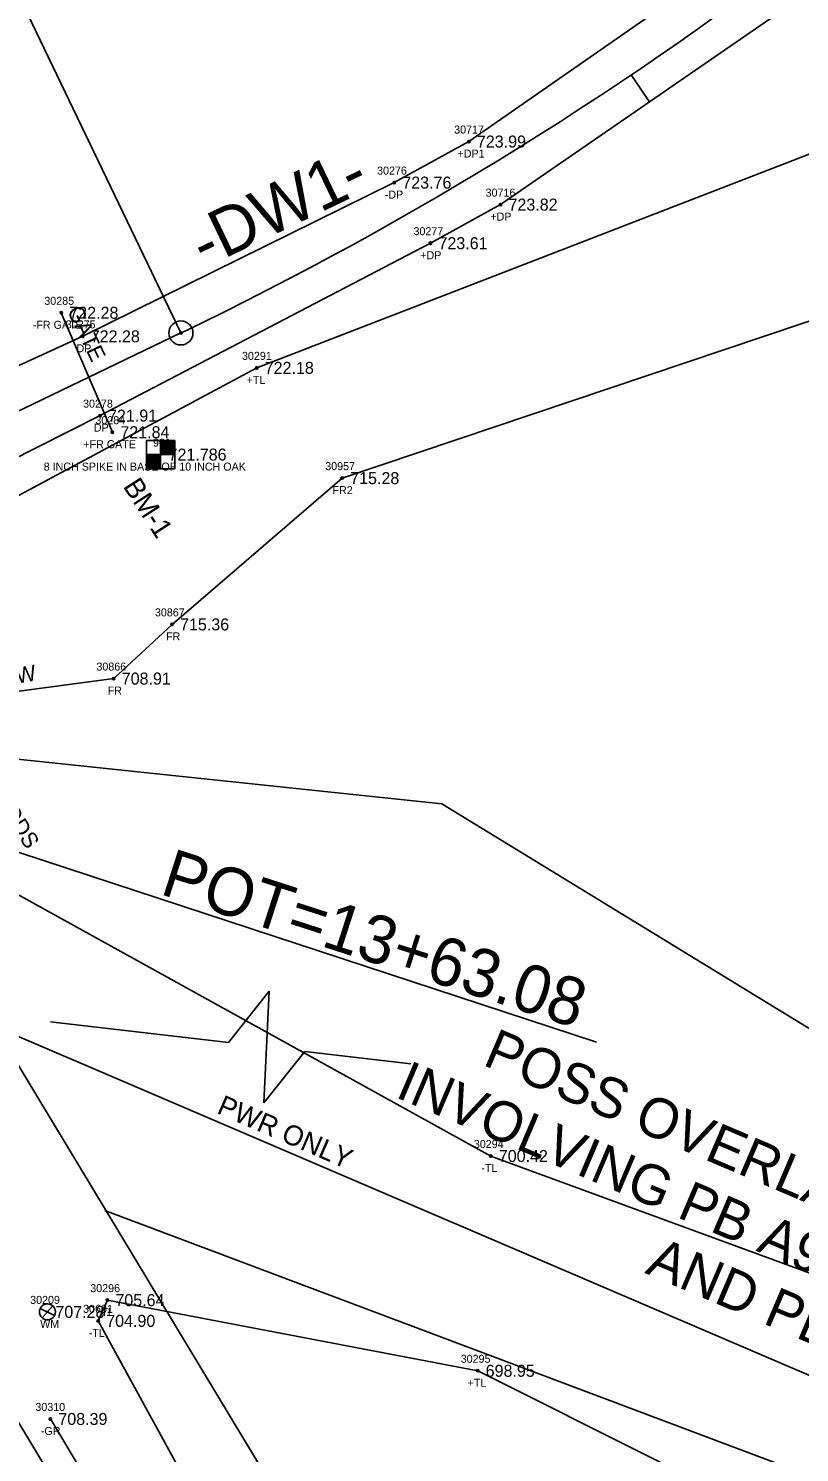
# Model space of a CAD drawing. Extents: x 1375131 to 1378678, y 999028 to 1004053.
# Drawn here: x 1377265.2 to 1377361.5, y 1001844.5 to 1002022.4 of the extents above; entities that cross this region are included whole.
import ezdxf

# ---------------------------------------------------------------- set-up
doc = ezdxf.new("R2010")
doc.units = 0
for name, color, linetype in [('RD_EX_Driveway', 7, 'Continuous'), ('RD_EX_Driveway_txCode', 7, 'Continuous'), ('RD_EX_DV_Prop', 7, 'Continuous'), ('RD_EX_DV_TX_Prop(Owner ID)', 7, 'Continuous'), ('RD_EX_Fence_Other', 7, 'Continuous'), ('RD_EX_Fence_Other_txCode', 7, 'Continuous'), ('RD_EX_GuardRail', 7, 'Continuous'), ('RD_EX_GuardRail_txCode', 7, 'Continuous'), ('RD_EX_Road', 7, 'Continuous'), ('RD_EX_RW', 7, 'Continuous'), ('RD_EX_SU_Elec', 7, 'Continuous'), ('RD_EX_TX_Driveway_ELEV', 7, 'Continuous'), ('RD_EX_TX_Fence_Other_ELEV', 7, 'Continuous'), ('RD_EX_TX_GuardRail_ELEV', 7, 'Continuous'), ('RD_EX_TX_UT_ELEV', 7, 'Continuous'), ('RD_EX_TX_VEG_ELEV', 7, 'Continuous'), ('RD_EX_UT', 7, 'Continuous'), ('RD_EX_UT_txCode', 7, 'Continuous'), ('RD_EX_VEG', 7, 'Continuous'), ('RD_EX_VEG_txCode', 7, 'Continuous'), ('RD_HC_Cl', 7, 'Continuous'), ('RD_HC_Data', 7, 'Continuous'), ('RD_HC_Data_Tic', 7, 'Continuous'), ('RD_HC_Survey', 7, 'Continuous'), ('RD_HC_Survey_ELEV', 7, 'Continuous'), ('RD_HC_Survey_txCode', 7, 'Continuous'), ('RD_SMD_Locator', 7, 'Continuous'), ('RD_TX_Misc1', 7, 'Continuous'), ('RD_TX_Misc2', 7, 'Continuous'), ('RD_TX_Utilities', 7, 'Continuous')]:
    doc.layers.add(name, color=color, linetype=linetype)

msp = doc.modelspace()

# ---------------------------------------------------------------- linework, layer by layer
at = {"layer": 'RD_EX_Driveway'}
for points in [[(1377310.88, 1002003.15), (1377320.2, 1002008.28), (1377356.82, 1002033.77), (1377381.35, 1002054.11), (1377412.92, 1002083.13), (1377439.64, 1002117.24), (1377447.56, 1002139.37), (1377452.36, 1002175.86)], [(1377315.4, 1001995.58), (1377324.15, 1002000.4), (1377362.83, 1002027.13), (1377389.59, 1002049.33), (1377418.68, 1002076.39), (1377446.45, 1002108.36), (1377458.91, 1002145.11), (1377463.5, 1002163.06)], [(1377198.42, 1001957.52), (1377200.81, 1001957.06), (1377206.31, 1001956.3), (1377237.77, 1001968.29), (1377271.95, 1001983.94), (1377310.88, 1002003.15)], [(1377315.4, 1001995.58), (1377274.11, 1001974.03), (1377243.44, 1001958.54), (1377222.18, 1001945.79), (1377215.79, 1001938.03), (1377214.81, 1001935.09), (1377213.5, 1001932.9)]]:
    msp.add_lwpolyline(points, dxfattribs=at)
at = {"layer": 'RD_EX_DV_Prop'}
for points in [[(1377239.22, 1001933.68), (1377316.8, 1001925.5), (1377415.78, 1001865), (1377549.86, 1001831.61)], [(1377274.73, 1001874.68), (1377493.34, 1001792.42)]]:
    msp.add_lwpolyline(points, dxfattribs=at)
at = {"layer": 'RD_EX_DV_TX_Prop(Owner ID)'}
for p, q in [((1377295.26, 1001902.09), (1377290.15, 1001895.68)), ((1377294.59, 1001888.15), (1377295.26, 1001902.09)), ((1377290.15, 1001895.68), (1377267.94, 1001898.26)), ((1377299.69, 1001894.57), (1377294.59, 1001888.15)), ((1377312.94, 1001893.02), (1377299.69, 1001894.57))]:
    msp.add_line(p, q, dxfattribs=at)
at = {"layer": 'RD_EX_Fence_Other'}
msp.add_line((1377275.65, 1001971.96), (1377269.27, 1001986.88), dxfattribs=at)
msp.add_lwpolyline([(1377491.06, 1002061.52), (1377478.6, 1002062.15), (1377445.25, 1002038.31), (1377440.22, 1002014.81), (1377436.73, 1001992.25), (1377399.99, 1001998.37), (1377304.37, 1001966.22), (1377283.11, 1001947.94), (1377275.82, 1001941.17), (1377249.63, 1001937.68)], dxfattribs=at)
at = {"layer": 'RD_EX_GuardRail'}
msp.add_lwpolyline([(1377413.07, 1001610.45), (1377381.61, 1001660.28), (1377356.8, 1001700.83), (1377329.73, 1001745.67), (1377300.76, 1001793.63), (1377267.9, 1001848.65)], dxfattribs=at)
at = {"layer": 'RD_EX_Road'}
msp.add_lwpolyline([(1377350.34, 1001708.26), (1377317.92, 1001758.89), (1377286.96, 1001809.89), (1377254.77, 1001863.4), (1377224.6, 1001914.86), (1377192.26, 1001967.36), (1377160.97, 1002019.84), (1377129.72, 1002070.66), (1377099.39, 1002121.71), (1377064.16, 1002179.08), (1377033.49, 1002231.09), (1377014.7, 1002262.97), (1377013.31, 1002264.91)], dxfattribs=at)
at = {"layer": 'RD_EX_RW'}
msp.add_line((1377036.35, 1002269.57), (1377580.54, 1001368.57), dxfattribs=at)
at = {"layer": 'RD_EX_SU_Elec'}
msp.add_lwpolyline([(1377174.65, 1001934.87), (1377247.04, 1001903.65), (1377437.44, 1001822.1), (1377567.31, 1002066.68)], dxfattribs=at)
at = {"layer": 'RD_EX_UT'}
for p, q in [((1377266.62, 1001862.45), (1377268.43, 1001861.59)), ((1377266.86, 1001861.3), (1377268.19, 1001862.75))]:
    msp.add_line(p, q, dxfattribs=at)
msp.add_circle((1377267.53, 1001862.03), 1, dxfattribs=at)
at = {"layer": 'RD_EX_VEG'}
for points in [[(1377636.58, 1002090.08), (1377595.82, 1002067.58), (1377573.9, 1002031.25), (1377561.3, 1002039.21), (1377460.46, 1001852.08), (1377433.84, 1001798.31), (1377321.3, 1001854.67)], [(1377534.01, 1002073.13), (1377547.87, 1002047.96), (1377449.99, 1001867.71), (1377414.83, 1001847.8), (1377322.94, 1001881.51), (1377257.82, 1001917.47), (1377246.23, 1001920.57)], [(1377534.01, 1002073.13), (1377478.64, 1002062.15), (1377436.2, 1002038.04), (1377369.53, 1002009.32), (1377293.69, 1001980)], [(1377293.69, 1001980), (1377238.38, 1001950.37), (1377246.23, 1001920.57)], [(1377321.3, 1001854.67), (1377275.03, 1001863.5), (1377273.88, 1001860.91), (1377305.16, 1001803.79), (1377331.05, 1001757.48), (1377351.19, 1001714.88), (1377403.26, 1001649.45), (1377431.16, 1001601.42)]]:
    msp.add_lwpolyline(points, dxfattribs=at)
at = {"layer": 'RD_HC_Cl'}
msp.add_line((1377284.22, 1001984.36), (1377195.72, 1001941.87), dxfattribs=at)
msp.add_arc((1377091.63, 1002385.52), 445, 295.6446, 320.4556, dxfattribs=at)
at = {"layer": 'RD_HC_Data'}
for p, q in [((1377284.22, 1001984.36), (1377244.37, 1002067.38)), ((1377195.72, 1001941.87), (1377336.15, 1001895.74))]:
    msp.add_line(p, q, dxfattribs=at)
for radius in [1.5, 0.141]:
    msp.add_circle((1377284.22, 1001984.36), radius, dxfattribs=at)
at = {"layer": 'RD_HC_Data_Tic'}
msp.add_line((1377340.48, 1002016.6), (1377342.72, 1002013.29), dxfattribs=at)
at = {"layer": 'RD_HC_Survey'}
for p, q in [((1377281.67, 1001970.92), (1377281.67, 1001967.39)), ((1377281.69, 1001970.92), (1377281.69, 1001969.16)), ((1377281.71, 1001970.92), (1377281.71, 1001969.16)), ((1377281.74, 1001970.92), (1377281.74, 1001969.16)), ((1377281.76, 1001970.92), (1377281.76, 1001969.16)), ((1377281.79, 1001970.92), (1377281.79, 1001969.16)), ((1377281.81, 1001970.92), (1377281.81, 1001969.16)), ((1377281.84, 1001970.92), (1377281.84, 1001969.16)), ((1377281.86, 1001970.92), (1377281.86, 1001969.16)), ((1377281.89, 1001970.92), (1377281.89, 1001969.16)), ((1377281.91, 1001970.92), (1377281.91, 1001969.16)), ((1377281.94, 1001970.92), (1377281.94, 1001969.16)), ((1377281.96, 1001970.92), (1377281.96, 1001969.16)), ((1377281.99, 1001970.92), (1377281.99, 1001969.16)), ((1377282.01, 1001970.92), (1377282.01, 1001969.16)), ((1377282.04, 1001970.92), (1377282.04, 1001969.16)), ((1377282.06, 1001970.92), (1377282.06, 1001969.16)), ((1377282.09, 1001970.92), (1377282.09, 1001969.16)), ((1377282.11, 1001970.92), (1377282.11, 1001969.16)), ((1377282.14, 1001970.92), (1377282.14, 1001969.16)), ((1377282.16, 1001970.92), (1377282.16, 1001969.16)), ((1377282.19, 1001970.92), (1377282.19, 1001969.16)), ((1377282.21, 1001970.92), (1377282.21, 1001969.16)), ((1377282.24, 1001970.92), (1377282.24, 1001969.16)), ((1377282.26, 1001970.92), (1377282.26, 1001969.16)), ((1377282.29, 1001970.92), (1377282.29, 1001969.16)), ((1377282.31, 1001970.92), (1377282.31, 1001969.16)), ((1377282.34, 1001970.92), (1377282.34, 1001969.16)), ((1377282.36, 1001970.92), (1377282.36, 1001969.16)), ((1377282.39, 1001970.92), (1377282.39, 1001969.16)), ((1377282.41, 1001970.92), (1377282.41, 1001969.16)), ((1377282.44, 1001970.92), (1377282.44, 1001969.16)), ((1377282.46, 1001970.92), (1377282.46, 1001969.16)), ((1377282.49, 1001970.92), (1377282.49, 1001969.16)), ((1377282.51, 1001970.92), (1377282.51, 1001969.16)), ((1377282.54, 1001970.92), (1377282.54, 1001969.16)), ((1377282.56, 1001970.92), (1377282.56, 1001969.16)), ((1377282.59, 1001970.92), (1377282.59, 1001969.16)), ((1377282.61, 1001970.92), (1377282.61, 1001969.16)), ((1377282.64, 1001970.92), (1377282.64, 1001969.16)), ((1377282.66, 1001970.92), (1377282.66, 1001969.16)), ((1377282.69, 1001970.92), (1377282.69, 1001969.16)), ((1377282.71, 1001970.92), (1377282.71, 1001969.16)), ((1377282.74, 1001970.92), (1377282.74, 1001969.16)), ((1377282.76, 1001970.92), (1377282.76, 1001969.16)), ((1377282.79, 1001970.92), (1377282.79, 1001969.16)), ((1377282.81, 1001970.92), (1377282.81, 1001969.16)), ((1377282.84, 1001970.92), (1377282.84, 1001969.16)), ((1377282.86, 1001970.92), (1377282.86, 1001969.16)), ((1377282.89, 1001970.92), (1377282.89, 1001969.16)), ((1377282.91, 1001970.92), (1377282.91, 1001969.16)), ((1377282.94, 1001970.92), (1377282.94, 1001969.16)), ((1377282.96, 1001970.92), (1377282.96, 1001969.16)), ((1377282.99, 1001970.92), (1377282.99, 1001969.16)), ((1377283.01, 1001970.92), (1377283.01, 1001969.16)), ((1377283.04, 1001970.92), (1377283.04, 1001969.16)), ((1377283.06, 1001970.92), (1377283.06, 1001969.16)), ((1377283.09, 1001970.92), (1377283.09, 1001969.16)), ((1377283.11, 1001970.92), (1377283.11, 1001969.16)), ((1377283.14, 1001970.92), (1377283.14, 1001969.16)), ((1377283.16, 1001970.92), (1377283.16, 1001969.16)), ((1377283.19, 1001970.92), (1377283.19, 1001969.16)), ((1377283.21, 1001970.92), (1377283.21, 1001969.16)), ((1377283.24, 1001970.92), (1377283.24, 1001969.16)), ((1377283.26, 1001970.92), (1377283.26, 1001969.16)), ((1377283.29, 1001970.92), (1377283.29, 1001969.16)), ((1377283.31, 1001970.92), (1377283.31, 1001969.16)), ((1377283.34, 1001970.92), (1377283.34, 1001969.16)), ((1377283.36, 1001970.92), (1377283.36, 1001969.16)), ((1377283.39, 1001970.92), (1377283.39, 1001969.16)), ((1377283.41, 1001970.92), (1377283.41, 1001969.16)), ((1377283.44, 1001969.16), (1377279.9, 1001969.16)), ((1377279.9, 1001969.16), (1377279.9, 1001967.39)), ((1377279.93, 1001969.16), (1377279.93, 1001967.39)), ((1377279.95, 1001969.16), (1377279.95, 1001967.39)), ((1377279.98, 1001969.16), (1377279.98, 1001967.39)), ((1377280, 1001969.16), (1377280, 1001967.39)), ((1377280.03, 1001969.16), (1377280.03, 1001967.39)), ((1377280.05, 1001969.16), (1377280.05, 1001967.39)), ((1377280.08, 1001969.16), (1377280.08, 1001967.39)), ((1377280.1, 1001969.16), (1377280.1, 1001967.39)), ((1377280.13, 1001969.16), (1377280.13, 1001967.39)), ((1377280.15, 1001969.16), (1377280.15, 1001967.39)), ((1377280.18, 1001969.16), (1377280.18, 1001967.39)), ((1377280.2, 1001969.16), (1377280.2, 1001967.39)), ((1377280.23, 1001969.16), (1377280.23, 1001967.39)), ((1377280.25, 1001969.16), (1377280.25, 1001967.39)), ((1377280.28, 1001969.16), (1377280.28, 1001967.39)), ((1377280.3, 1001969.16), (1377280.3, 1001967.39)), ((1377280.33, 1001969.16), (1377280.33, 1001967.39)), ((1377280.35, 1001969.16), (1377280.35, 1001967.39)), ((1377280.38, 1001969.16), (1377280.38, 1001967.39)), ((1377280.4, 1001969.16), (1377280.4, 1001967.39)), ((1377280.43, 1001969.16), (1377280.43, 1001967.39)), ((1377280.45, 1001969.16), (1377280.45, 1001967.39)), ((1377280.48, 1001969.16), (1377280.48, 1001967.39)), ((1377280.5, 1001969.16), (1377280.5, 1001967.39)), ((1377280.53, 1001969.16), (1377280.53, 1001967.39)), ((1377280.55, 1001969.16), (1377280.55, 1001967.39)), ((1377280.58, 1001969.16), (1377280.58, 1001967.39)), ((1377280.6, 1001969.16), (1377280.6, 1001967.39)), ((1377280.63, 1001969.16), (1377280.63, 1001967.39)), ((1377280.65, 1001969.16), (1377280.65, 1001967.39)), ((1377280.68, 1001969.16), (1377280.68, 1001967.39)), ((1377280.7, 1001969.16), (1377280.7, 1001967.39)), ((1377280.73, 1001969.16), (1377280.73, 1001967.39)), ((1377280.75, 1001969.16), (1377280.75, 1001967.39)), ((1377280.78, 1001969.16), (1377280.78, 1001967.39)), ((1377280.8, 1001969.16), (1377280.8, 1001967.39)), ((1377280.83, 1001969.16), (1377280.83, 1001967.39)), ((1377280.85, 1001969.16), (1377280.85, 1001967.39)), ((1377280.88, 1001969.16), (1377280.88, 1001967.39)), ((1377280.9, 1001969.16), (1377280.9, 1001967.39)), ((1377280.93, 1001969.16), (1377280.93, 1001967.39)), ((1377280.95, 1001969.16), (1377280.95, 1001967.39)), ((1377280.98, 1001969.16), (1377280.98, 1001967.39)), ((1377281, 1001969.16), (1377281, 1001967.39)), ((1377281.03, 1001969.16), (1377281.03, 1001967.39)), ((1377281.05, 1001969.16), (1377281.05, 1001967.39)), ((1377281.08, 1001969.16), (1377281.08, 1001967.39)), ((1377281.1, 1001969.16), (1377281.1, 1001967.39)), ((1377281.13, 1001969.16), (1377281.13, 1001967.39)), ((1377281.15, 1001969.16), (1377281.15, 1001967.39)), ((1377281.18, 1001969.16), (1377281.18, 1001967.39)), ((1377281.2, 1001969.16), (1377281.2, 1001967.39)), ((1377281.23, 1001969.16), (1377281.23, 1001967.39)), ((1377281.25, 1001969.16), (1377281.25, 1001967.39)), ((1377281.28, 1001969.16), (1377281.28, 1001967.39)), ((1377281.3, 1001969.16), (1377281.3, 1001967.39)), ((1377281.33, 1001969.16), (1377281.33, 1001967.39)), ((1377281.35, 1001969.16), (1377281.35, 1001967.39)), ((1377281.38, 1001969.16), (1377281.38, 1001967.39)), ((1377281.4, 1001969.16), (1377281.4, 1001967.39)), ((1377281.43, 1001969.16), (1377281.43, 1001967.39)), ((1377281.45, 1001969.16), (1377281.45, 1001967.39)), ((1377281.48, 1001969.16), (1377281.48, 1001967.39)), ((1377281.5, 1001969.16), (1377281.5, 1001967.39)), ((1377281.53, 1001969.16), (1377281.53, 1001967.39)), ((1377281.55, 1001969.16), (1377281.55, 1001967.39)), ((1377281.58, 1001969.16), (1377281.58, 1001967.39)), ((1377281.6, 1001969.16), (1377281.6, 1001967.39)), ((1377281.63, 1001969.16), (1377281.63, 1001967.39)), ((1377281.65, 1001969.16), (1377281.65, 1001967.39))]:
    msp.add_line(p, q, dxfattribs=at)
msp.add_lwpolyline([(1377283.44, 1001970.92), (1377279.9, 1001970.92), (1377279.9, 1001967.39), (1377283.44, 1001967.39)], close=True, dxfattribs=at)
at = {"layer": 'RD_SMD_Locator'}
for centre, radius in [((1377320.2, 1002008.28), 0.15), ((1377310.88, 1002003.15), 0.15), ((1377324.15, 1002000.4), 0.15), ((1377315.4, 1001995.58), 0.15), ((1377269.27, 1001986.88), 0.15), ((1377271.95, 1001983.94), 0.15), ((1377293.69, 1001980), 0.15), ((1377274.11, 1001974.03), 0.15), ((1377275.65, 1001971.96), 0.15), ((1377281.67, 1001969.16), 0.075), ((1377304.37, 1001966.22), 0.15), ((1377283.11, 1001947.94), 0.15), ((1377275.82, 1001941.17), 0.15), ((1377322.94, 1001881.51), 0.15), ((1377275.03, 1001863.5), 0.15), ((1377267.53, 1001862.03), 0.075), ((1377273.88, 1001860.91), 0.15), ((1377321.3, 1001854.67), 0.15), ((1377267.9, 1001848.65), 0.15)]:
    msp.add_circle(centre, radius, dxfattribs=at)

# ---------------------------------------------------------------- texts
at = {"layer": 'RD_EX_Driveway_txCode'}
for s, p in [('30717', (1377318.36, 1002009.28)), ('+DP1', (1377318.77, 1002006.28)), ('30276', (1377308.73, 1002004.15)), ('-DP', (1377309.69, 1002001.15)), ('30716', (1377322.29, 1002001.4)), ('+DP', (1377322.88, 1001998.4)), ('30277', (1377313.28, 1001996.58)), ('+DP', (1377314.13, 1001993.58)), ('30275', (1377269.83, 1001984.94)), ('DP', (1377271.17, 1001981.94)), ('30278', (1377271.99, 1001975.03)), ('DP', (1377273.33, 1001972.03))]:
    msp.add_text(s, height=1, dxfattribs=at).set_placement(p)
at = {"layer": 'RD_EX_DV_TX_Prop(Owner ID)'}
for s, p in [('POSS OVERLAP PER PB A496 PG 10 ', (1377321.78, 1001892.95)), ('INVOLVING PB A99 PG 5, PB P44 PG 564 ', (1377310.85, 1001888.92)), ('AND PB P38 PG 3', (1377342.09, 1001866.91))]:
    msp.add_text(s, height=5, rotation=336.9202, dxfattribs=at).set_placement(p)
at = {"layer": 'RD_EX_Fence_Other_txCode'}
for s, p in [('30285', (1377267.15, 1001987.88)), ('-FR GATE', (1377265.71, 1001984.88)), ('30284', (1377273.53, 1001972.96)), ('+FR GATE', (1377272.02, 1001969.96)), ('30957', (1377302.25, 1001967.22)), ('FR2', (1377303.16, 1001964.22)), ('30867', (1377280.97, 1001948.94)), ('FR', (1377282.36, 1001945.94)), ('30866', (1377273.66, 1001942.17)), ('FR', (1377275.07, 1001939.17))]:
    msp.add_text(s, height=1, dxfattribs=at).set_placement(p)
at = {"layer": 'RD_EX_GuardRail_txCode'}
for s, p in [('30310', (1377266.03, 1001849.65)), ('-GR', (1377266.71, 1001846.65))]:
    msp.add_text(s, height=1, dxfattribs=at).set_placement(p)
at = {"layer": 'RD_EX_TX_Driveway_ELEV'}
for s, p in [('723.99', (1377321.2, 1002007.53)), ('723.76', (1377311.88, 1002002.4)), ('723.82', (1377325.15, 1001999.65)), ('723.61', (1377316.4, 1001994.83)), ('722.28', (1377272.95, 1001983.19)), ('721.91', (1377275.11, 1001973.28))]:
    msp.add_text(s, height=1.5, dxfattribs=at).set_placement(p)
at = {"layer": 'RD_EX_TX_Fence_Other_ELEV'}
for s, p in [('722.28', (1377270.27, 1001986.13)), ('721.84', (1377276.65, 1001971.21)), ('715.28', (1377305.37, 1001965.47)), ('715.36', (1377284.11, 1001947.19)), ('708.91', (1377276.82, 1001940.42))]:
    msp.add_text(s, height=1.5, dxfattribs=at).set_placement(p)
at = {"layer": 'RD_EX_TX_GuardRail_ELEV'}
msp.add_text('708.39', height=1.5, dxfattribs=at).set_placement((1377268.9, 1001847.9))
at = {"layer": 'RD_EX_TX_UT_ELEV'}
msp.add_text('707.28', height=1.5, dxfattribs=at).set_placement((1377268.53, 1001861.28))
at = {"layer": 'RD_EX_TX_VEG_ELEV'}
for s, p in [('722.18', (1377294.69, 1001979.25)), ('700.42', (1377323.94, 1001880.76)), ('705.64', (1377276.03, 1001862.75)), ('704.90', (1377274.88, 1001860.16)), ('698.95', (1377322.3, 1001853.92))]:
    msp.add_text(s, height=1.5, dxfattribs=at).set_placement(p)
at = {"layer": 'RD_EX_UT_txCode'}
for s, p in [('30209', (1377265.38, 1001863.03)), ('WM', (1377266.63, 1001860.03))]:
    msp.add_text(s, height=1, dxfattribs=at).set_placement(p)
at = {"layer": 'RD_EX_VEG_txCode'}
for s, p in [('30291', (1377291.85, 1001981)), ('+TL', (1377292.43, 1001978)), ('30294', (1377320.82, 1001882.51)), ('-TL', (1377321.76, 1001879.51)), ('30296', (1377272.89, 1001864.5)), ('30601', (1377271.99, 1001861.91)), ('TL', (1377274.26, 1001861.5)), ('-TL', (1377272.7, 1001858.91)), ('30295', (1377319.18, 1001855.67)), ('+TL', (1377320.04, 1001852.67))]:
    msp.add_text(s, height=1, dxfattribs=at).set_placement(p)
at = {"layer": 'RD_HC_Data'}
for s, rotation, p in [('-DW1-', 25.6446, (1377287.17, 1001992.44)), ('POT=13+63.08', 342.1147, (1377281.43, 1001914.29))]:
    msp.add_text(s, height=6, rotation=rotation, dxfattribs=at).set_placement(p)
at = {"layer": 'RD_HC_Survey_ELEV'}
msp.add_text('721.786', height=1.5, dxfattribs=at).set_placement((1377282.67, 1001968.41))
at = {"layer": 'RD_HC_Survey_txCode'}
for s, p in [('901', (1377280.73, 1001970.16)), ('8 INCH SPIKE IN BASE OF 10 INCH OAK', (1377267.07, 1001967.16))]:
    msp.add_text(s, height=1, dxfattribs=at).set_placement(p)
at = {"layer": 'RD_TX_Misc1'}
msp.add_text('BM-1', height=2.5, rotation=302.8608, dxfattribs=at).set_placement((1377276.92, 1001965.2))
at = {"layer": 'RD_TX_Misc2'}
for s, rotation, p in [('GATE', 295.5059, (1377269.96, 1001987.16)), ('5SBW', 9.3459, (1377258.76, 1001939.72)), ('WOODS', 302.3586, (1377259.38, 1001928.51))]:
    msp.add_text(s, height=2, rotation=rotation, dxfattribs=at).set_placement(p)
at = {"layer": 'RD_TX_Utilities'}
msp.add_text('PWR ONLY', height=2.5, rotation=336.6564, dxfattribs=at).set_placement((1377288.58, 1001886.9))

doc.saveas('drawing.dxf')
